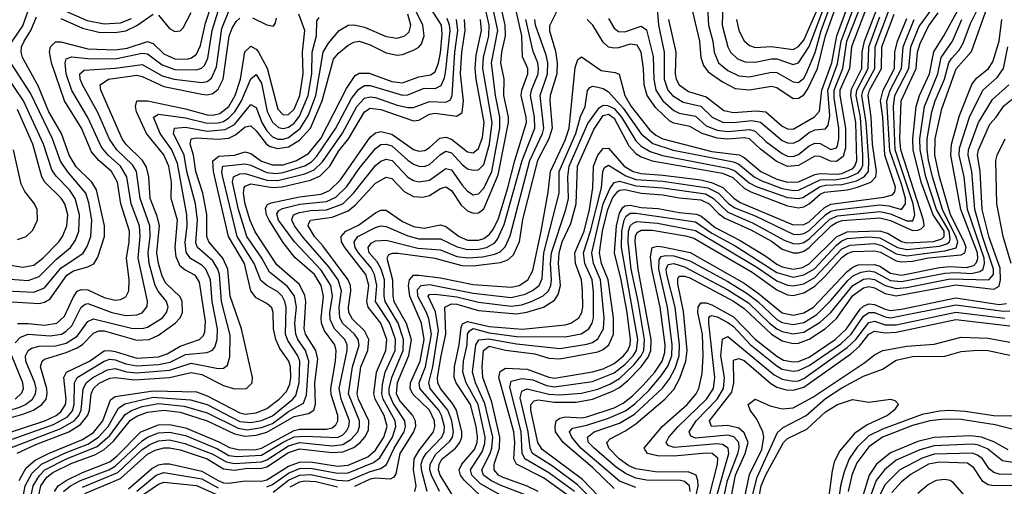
# Model space of a CAD drawing. Header units: inches. Extents: x 501365 to 657855, y 482276 to 547543.
# Tile 436 of 656: x 561558 to 565189, y 533709 to 535430. Entities that reach past the tile are written whole.
import ezdxf

# ---------------------------------------------------------------- set-up
doc = ezdxf.new("R2010")
doc.units = ezdxf.units.IN
doc.header["$MEASUREMENT"] = 0
doc.layers.add('A5563', color=7, linetype='Continuous')

msp = doc.modelspace()

# ---------------------------------------------------------------- linework, layer by layer
at = {"layer": 'A5563', "color": 5}
for points, elevation in [([(561548.9, 533831.1), (561617.1, 533862.9), (561738.8, 533910), (561783, 533937), (561809.3, 533970.7), (561815.7, 533990), (561822.2, 534050), (561829.8, 534070), (561851.2, 534088.8), (561890, 534107.1), (561910, 534110.5), (561981.9, 534101.9), (562110.3, 534109.7), (562190, 534128.8), (562230, 534121), (562310, 534080.5), (562350, 534067.7), (562394.8, 534070), (562415, 534090), (562416.1, 534110), (562376.3, 534290), (562334.7, 534410), (562325.5, 534510), (562306.7, 534550), (562255.6, 534610), (562247.8, 534630), (562248.3, 534711.7), (562233.2, 534790), (562208.2, 534870), (562199.4, 534930), (562186.9, 534970), (562189.9, 534990), (562210, 534994.3), (562290, 534989.1), (562330, 534992.9), (562354.6, 535005.5), (562390, 535035), (562410, 535038.3), (562430, 535020.2), (562468.7, 534970), (562482, 534962), (562510, 534954.5), (562550, 534961.3), (562590, 534985.3), (562630.4, 535030), (562674.2, 535130), (562715.9, 535284.1), (562733.5, 535306.5), (562770, 535335.3), (562790, 535347.2), (562810, 535350.1), (562850, 535337.1), (562910, 535307.7), (562950, 535299.2), (562970, 535301.8), (563010, 535317), (563030, 535328.7), (563039.5, 535340.5), (563050.2, 535370), (563044.5, 535410), (562947.3, 535610)], 3420), ([(564201.2, 535430), (564210.4, 535390), (564230, 535351.4), (564250, 535334), (564270, 535327.3), (564330, 535331), (564410, 535319.5), (564430, 535330.3), (564450, 535354), (564552.8, 535590)], 3280), ([(561650, 535495.5), (561807.2, 535427.2), (561870, 535414.6), (561930, 535418.1), (561970, 535433.5)], 3640), ([(561790, 533706), (561919.9, 533760.1), (562010, 533844.2), (562037.5, 533862.5), (562070, 533876.5), (562110, 533880), (562167.3, 533867.3), (562270, 533827.9), (562319, 533799), (562350, 533792.8), (562450, 533798.9), (562470, 533806.1), (562550, 533857.9), (562590, 533870.6), (562710, 533858.7), (562750, 533863.2), (562779.1, 533880.9), (562804.6, 533910), (562811.1, 533930), (562810.7, 533950), (562770.5, 534050), (562785, 534150), (562810, 534229.9), (562805.9, 534250), (562792.7, 534270), (562749.6, 534309.6), (562738.8, 534330), (562736.4, 534370), (562745.1, 534430), (562732, 534470), (562697.7, 534517.7), (562604.9, 534624.9), (562571.9, 534670), (562561.9, 534690), (562563.3, 534696.7), (562568.1, 534710), (562590, 534719.1), (562630, 534726.1), (562690, 534728), (562749.2, 534750.8), (562789.7, 534790), (562870, 534892.3), (562890, 534908.4), (562910, 534915.9), (562932.3, 534910), (562990, 534849.1), (563010, 534836.4), (563031.8, 534831.8), (563070, 534838.4), (563130, 534880.6), (563150, 534876.3), (563190, 534819.9), (563210, 534797), (563230, 534784.2), (563250, 534786.9), (563270, 534808.6), (563298.9, 534870), (563328.8, 535030), (563329.2, 535070), (563312.5, 535150), (563298.2, 535270), (563321.5, 535390), (563295.5, 535510)], 3240), ([(561798.2, 533681.8), (561930, 533737.9), (562030, 533827.6), (562058.3, 533841.7), (562089.6, 533850.4), (562110, 533851.2), (562150, 533843), (562250.1, 533810), (562310, 533773.7), (562350, 533767.8), (562390, 533774.3), (562450, 533775.3), (562470, 533781.2), (562550, 533832.9), (562590, 533847), (562710, 533833.7), (562750, 533835.5), (562790, 533852.5), (562814, 533870), (562831.4, 533890), (562844.1, 533915.9), (562846.3, 533950), (562807.3, 534030), (562802.7, 534050), (562816.7, 534150), (562842, 534210), (562845.1, 534250), (562830, 534282.8), (562785.6, 534325.6), (562772.4, 534350), (562770.9, 534370), (562779.8, 534430), (562777.6, 534450), (562769, 534470), (562675.8, 534595.8), (562645.4, 534630), (562622.5, 534670), (562623.6, 534676.4), (562630, 534690), (562710, 534701.1), (562770, 534724.8), (562794.8, 534745.2), (562870, 534826.7), (562910, 534848.8), (562930, 534844.6), (562976.3, 534796.3), (563010, 534777.9), (563044.4, 534775.6), (563070, 534781.5), (563110, 534807.3), (563130, 534813.4), (563150, 534800.3), (563185.6, 534745.6), (563210, 534724.7), (563230, 534716.6), (563250, 534717.2), (563270, 534732), (563322.3, 534857.7), (563360.8, 535050), (563360.6, 535070), (563343.8, 535150), (563344.2, 535210), (563332.2, 535270), (563335.6, 535310), (563349.7, 535370), (563348.4, 535410), (563326.7, 535510)], 3220), ([(563576.8, 533676.8), (563490, 533740), (563390.1, 533790.1), (563380.4, 533810), (563383.5, 533870), (563380.2, 533910), (563325.3, 534110), (563330, 534132.4), (563350, 534144.2), (563430, 534140.5), (563510, 534111), (563530, 534107.9), (563670, 534130.6), (563710, 534141.6), (563750, 534161.5), (563785.2, 534190), (563800.9, 534210), (563809.5, 534230), (563810.8, 534250), (563797.9, 534350), (563775.8, 534470), (563751.4, 534570), (563758.5, 534670), (563770, 534716.4), (563782.4, 534737.6), (563790, 534743.7), (563810, 534746.1), (563850, 534737.1), (563912.9, 534732.9), (563990, 534718.4), (564053, 534713), (564070, 534706.4), (564122.7, 534662.7), (564215.2, 534615.2), (564310, 534557.7), (564350, 534528.2), (564370, 534518.1), (564410, 534509.5), (564444.5, 534515.5), (564470, 534528.7), (564570, 534628.3), (564610, 534647.3), (564730, 534650.7), (564760.6, 534640.6), (564810, 534611.8), (564830, 534606.6), (564928.1, 534611.9), (564958.3, 534621.7), (564967.2, 534630), (564966.9, 534650), (564927.3, 534710), (564883, 534830), (564853.2, 534950), (564851.7, 534990), (564863.5, 535110), (564876.5, 535150), (564913.8, 535230), (564929.2, 535310.8), (564966.5, 535370), (565042, 535510)], 2880), ([(563692.1, 533672.1), (563633.7, 533733.7), (563484.9, 533844.9), (563468.4, 533870), (563443.2, 533990), (563443.2, 534010), (563455.6, 534024.4), (563470, 534027.3), (563530, 534019.6), (563610, 534018.6), (563670, 534029.9), (563742, 534058), (563770, 534073.5), (563801, 534099), (563850.2, 534149.8), (563875.3, 534184.7), (563885.9, 534210), (563886.4, 534250), (563839, 534510), (563827.3, 534610), (563828.9, 534631.1), (563835.5, 534644.5), (563850, 534653.9), (563890, 534653.9), (564012.9, 534632.9), (564043.7, 534623.7), (564259, 534499), (564350, 534433.4), (564390, 534414.5), (564410, 534412), (564450, 534421.8), (564490, 534447.1), (564530, 534484.5), (564590, 534552.6), (564610, 534567.9), (564630, 534574.8), (564710, 534577.8), (564732.1, 534572.1), (564790, 534540.5), (564810, 534536.1), (564850, 534539.2), (564910, 534552), (565030, 534563), (565043.4, 534570), (565047.9, 534590), (565041.3, 534610), (564990.4, 534710), (564949.8, 534850), (564933, 534930), (564933.9, 534990), (564959, 535101), (565011.9, 535248.1), (565067.7, 535312.3), (565137.6, 535510)], 2820), ([(564692.7, 535507.3), (564625, 535330), (564617.9, 535250), (564583.2, 535170), (564582.4, 535150), (564603.4, 535030), (564603.3, 534956.7), (564594.7, 534925.3), (564570, 534906.8), (564548, 534908), (564510, 534925.4), (564490, 534925.9), (564430, 534892.5), (564390, 534888.5), (564347.6, 534907.6), (564290, 534952), (564250, 534990.2), (564230, 534994.2), (564170, 534988.7), (564130, 534992.2), (564074.9, 535010), (564030, 535035.5), (563970, 535048.2), (563955.7, 535055.7), (563904.3, 535104.3), (563872.3, 535150), (563860.9, 535190), (563858.3, 535250), (563849.7, 535309.7), (563835.3, 535335.3), (563810, 535339.7), (563766.4, 535326.4), (563750, 535324.4), (563730, 535328.7), (563710, 535347), (563672.1, 535410), (563651.1, 535430)], 3120), ([(563730, 535434.4), (563750, 535398.8), (563766.7, 535386.7), (563790, 535385.1), (563850, 535406), (563870, 535392.6), (563894.3, 535294.3), (563897, 535210), (563904, 535170), (563930, 535130.1), (563970, 535094.5), (563990, 535085.3), (564050, 535074.3), (564090, 535038.7), (564130, 535022), (564170, 535017), (564250, 535025.2), (564270, 535019.1), (564310, 534980.8), (564370, 534935.6), (564390, 534926.7), (564410, 534925.7), (564430, 534932.5), (564470, 534964.4), (564490, 534974.1), (564510, 534972.8), (564550, 534950.4), (564570, 534956.6), (564574, 534966), (564579.3, 534990), (564579.5, 535030), (564561.6, 535141.6), (564561.2, 535170), (564593.5, 535250), (564609, 535351), (564671.3, 535510)], 3140), ([(564028.1, 535508.1), (564064.9, 535350), (564070.1, 535289.9), (564080.2, 535260.2), (564096.9, 535236.9), (564150, 535199.9), (564196.2, 535176.2), (564250, 535170.8), (564330, 535184.9), (564350, 535179.8), (564410, 535139.6), (564430, 535140.6), (564450, 535153), (564465.1, 535174.9), (564499.8, 535250), (564529.5, 535370), (564564.8, 535470)], 3220), ([(561436.3, 533963.7), (561558.9, 534001.1), (561579.7, 534010), (561606, 534030), (561616.8, 534050), (561618.5, 534070), (561614.4, 534090), (561581, 534170), (561580.1, 534190), (561589.9, 534210), (561602.2, 534217.8), (561630, 534225.3), (561690, 534226.6), (561730, 534237.3), (561770, 534263), (561810, 534316.9), (561830, 534327), (561970, 534291.5), (562009.5, 534290.5), (562030, 534295.6), (562084.3, 534330), (562099.6, 534350), (562105.2, 534370), (562099.4, 534390), (562068.6, 534428.6), (562057.6, 534450), (562036.2, 534530), (562031.5, 534570), (562038.8, 534630), (562038.2, 534670), (562002, 534770), (561988.6, 534870), (561974.2, 534894.2), (561916.7, 534950), (561888.8, 534988.8), (561846.9, 535086.9), (561789.4, 535190), (561781.6, 535210), (561780.3, 535230), (561796.2, 535243.8), (561910, 535251.2), (562010, 535264.2), (562083, 535223), (562128.4, 535210), (562230, 535198.2), (562250, 535201.8), (562265.8, 535214.2), (562283.7, 535256.3), (562303.4, 535396.6), (562330, 535461.6)], 3540), ([(561516.5, 535330), (561570, 535407), (561596.9, 535483.1)], 3640), ([(561541.9, 534238.1), (561560.7, 534259.3), (561590, 534269.8), (561670, 534263.2), (561712.1, 534270), (561730, 534280.6), (561750, 534300.9), (561784.5, 534370), (561799.2, 534380.8), (561810, 534383.5), (561897.5, 534350), (561950, 534339.2), (561990, 534341.7), (562010, 534349), (562028, 534372), (562029, 534391), (561994.9, 534550), (562003, 534630), (562000.4, 534670), (561969.8, 534750), (561953.4, 534850), (561929.4, 534889.4), (561884.8, 534930), (561859.8, 534959.8), (561810, 535069.5), (561750, 535169), (561729.9, 535230.1), (561725.9, 535270), (561730, 535284.9), (561750, 535292.8), (561810, 535286.4), (561910, 535285.3), (562010, 535306.1), (562030, 535303.7), (562083.4, 535263.4), (562130, 535245.5), (562210, 535244.3), (562229.1, 535250.9), (562239.1, 535260.9), (562252, 535288), (562268.3, 535390), (562290, 535461.6)], 3560), ([(561550.6, 534309.4), (561590, 534309.8), (561650, 534302.8), (561695.5, 534310), (561723.9, 534336.1), (561754.9, 534405.1), (561770, 534428.5), (561785.3, 534434.7), (561810, 534433), (561870, 534405.3), (561910, 534395.6), (561930, 534397.2), (561950, 534407.5), (561960.8, 534430), (561961.6, 534470), (561952, 534550), (561962, 534610), (561963.6, 534650), (561931.5, 534750), (561918.9, 534830), (561897, 534870), (561849.9, 534910), (561822.4, 534942.4), (561786.4, 535030), (561724, 535130), (561675.3, 535270), (561668.1, 535310), (561672.2, 535330), (561690, 535348.2), (561710, 535347.8), (561810, 535322.2), (561910, 535318.2), (561955, 535325), (562030, 535348.9), (562050, 535341.9), (562090, 535303.6), (562130, 535285), (562175.7, 535284.3), (562191.4, 535288.6), (562210, 535302.9), (562225.3, 535334.7), (562243.5, 535416.6), (562267.6, 535492.4)], 3580), ([(561555.8, 533730), (561582.6, 533777.4), (561615.2, 533804.8), (561664, 533830), (561790, 533881), (561830, 533907.7), (561864.7, 533950), (561892.7, 534027.3), (561910, 534040.5), (562050, 534060.7), (562210, 534057), (562250, 534042.4), (562370, 533979.7), (562390, 533974.7), (562430, 533980.4), (562470, 533995.7), (562515.6, 534030), (562541.5, 534058.5), (562554, 534086), (562558.3, 534110), (562557.2, 534150), (562551.2, 534170), (562517.6, 534217.6), (562502.4, 534250), (562494.6, 534290), (562493.1, 534350), (562487.5, 534367.5), (562470, 534383.1), (562430, 534404.1), (562410, 534429.3), (562387.8, 534530), (562327.6, 534630), (562272.5, 534870), (562271, 534909), (562293.1, 534926.9), (562350, 534930), (562390, 534942.5), (562410, 534936.5), (562450, 534907.5), (562490, 534894.2), (562530, 534894.8), (562578.9, 534910), (562623.6, 534936.4), (562668.6, 534991.4), (562763.6, 535176.4), (562795.9, 535224.1), (562810, 535232.8), (562847.1, 535232.9), (562930, 535201.4), (562970, 535196.7), (563030, 535218.6), (563073.1, 535226.9), (563090, 535237.6), (563102.6, 535270), (563110, 535307.2), (563116.4, 535376.4), (563113.6, 535410), (563062.3, 535490)], 3380), ([(561720, 533690), (561745.5, 533710), (561782.2, 533730), (561887.4, 533770), (561910, 533782.6), (562010, 533876.9), (562030, 533890.5), (562070, 533906.6), (562110, 533909), (562170, 533896.5), (562287.3, 533847.3), (562330, 533822.9), (562358.7, 533818.7), (562450, 533823.3), (562530, 533871.9), (562570, 533890.8), (562610, 533894.1), (562730, 533888.5), (562750, 533898.8), (562764.9, 533915.1), (562772.3, 533930), (562773.8, 533950), (562743.3, 534030), (562736.7, 534070), (562766, 534210), (562766.4, 534230), (562756.7, 534250), (562718.9, 534290), (562703.7, 534323.7), (562702.1, 534350), (562711.3, 534410), (562706.1, 534450), (562670, 534506.5), (562571.3, 534610), (562512.8, 534690), (562506.6, 534713.4), (562513.8, 534726.2), (562526.8, 534733.2), (562590.9, 534749.1), (562690, 534759.2), (562724.4, 534775.6), (562764.9, 534815.1), (562810, 534881.1), (562870, 534955.1), (562890, 534969.2), (562910, 534971), (562930, 534964), (562990, 534911.1), (563010, 534896.5), (563030, 534888.9), (563050, 534888.6), (563070, 534895.3), (563110, 534932.5), (563130, 534944.4), (563150, 534938.6), (563190, 534895.1), (563210, 534880.2), (563230, 534874.4), (563250, 534876.1), (563270, 534895.2), (563290.8, 534970), (563301.1, 535050), (563266.7, 535250), (563268.1, 535290), (563288.3, 535370), (563290, 535410), (563270.5, 535490)], 3260), ([(561959.9, 533700.1), (562045.2, 533774.8), (562070, 533787.7), (562090, 533792.1), (562110, 533791.6), (562230, 533764.8), (562290.4, 533730), (562310, 533721.7), (562330, 533719.9), (562390, 533728.9), (562450, 533728.1), (562470, 533732.5), (562550, 533782.9), (562590, 533798.3), (562630, 533799.4), (562730, 533783.7), (562770, 533786.5), (562841.9, 533818.1), (562870, 533842.4), (562900.5, 533890), (562912.9, 533930), (562902.5, 533970), (562868.7, 534030), (562863.8, 534050), (562873.9, 534130), (562908.5, 534210), (562912.4, 534250), (562890.3, 534310), (562842.7, 534370), (562838.3, 534390), (562845.6, 534450), (562834.1, 534490), (562756.9, 534590), (562745.1, 534610), (562743.6, 534630), (562760.9, 534650), (562807.9, 534672.1), (562870, 534717.6), (562890, 534727), (562910, 534726.6), (562970, 534685.9), (563010, 534667.3), (563050, 534660.8), (563110, 534673.2), (563130, 534666.5), (563178.4, 534630), (563210, 534616.4), (563250, 534616.1), (563270, 534622.9), (563290, 534637.2), (563304.1, 534655.9), (563323.3, 534696.7), (563358.8, 534810), (563383.6, 534910), (563427, 535050), (563426.2, 535070), (563407.4, 535150), (563410.3, 535170), (563432.1, 535230), (563431.7, 535250), (563412.1, 535292.1), (563410.3, 535370), (563390, 535457.4)], 3180), ([(563550, 535483.2), (563512.5, 535407.5), (563511.8, 535388.2), (563534, 535314), (563540.3, 535270), (563538.6, 535230), (563514.3, 535150), (563512.8, 535130), (563522.2, 535030), (563510, 534990), (563467.5, 534910), (563412.7, 534692.7), (563400.2, 534610), (563378.5, 534561.5), (563357.3, 534542.7), (563330, 534532.5), (563230, 534520.7), (563190, 534522.3), (563090, 534549.2), (562952.7, 534567.3), (562932, 534568), (562917.7, 534562.3), (562912.5, 534550), (562932.8, 534470), (562933.9, 534410), (562938.4, 534390), (562982.8, 534310), (563001.7, 534250), (562992.4, 534190), (562949.7, 534090), (562946.7, 534050), (562961, 534021), (563006.6, 533970), (563016.4, 533950), (563017.6, 533930), (563011, 533910), (562960.5, 533830), (562945.5, 533754.5), (562937.8, 533742.2), (562924.3, 533735.7), (562870, 533739), (562850, 533734.8), (562792.4, 533707.6)], 3120), ([(563015.2, 533690), (563020.1, 533710), (563010, 533770), (563012.9, 533810), (563030, 533839.9), (563084.5, 533910), (563089.6, 533930), (563087.9, 533950), (563069.3, 533989.3), (563008.5, 534048.5), (562998.5, 534070), (562999.8, 534090), (563034.6, 534170), (563050.1, 534250.1), (563039.9, 534310), (562996.8, 534410), (562991.7, 534448.3), (562995.1, 534470), (563010, 534487), (563030, 534487.9), (563110, 534477.8), (563230, 534453.3), (563370, 534443.3), (563400.2, 534450), (563431.5, 534470), (563450, 534504.3), (563480.8, 534650), (563506.5, 534793.5), (563515.2, 534870), (563570, 534985.9), (563583.9, 535030), (563606.7, 535253.3), (563616.7, 535283.3), (563630, 535292.4), (563701.9, 535241.9), (563754.6, 535234.6), (563768.3, 535228.3), (563789.2, 535150), (563813.6, 535110), (563882.5, 535022.5), (563904.2, 535004.2), (563930, 534990.6), (564110, 534943.4), (564211.5, 534931.5), (564230, 534921.2), (564290.7, 534870), (564350, 534841.4), (564390, 534829.9), (564430, 534831.7), (564490, 534858.5), (564510, 534862.9), (564570, 534859.4), (564590, 534862.6), (564630, 534881.3), (564638.3, 534890), (564645.6, 534910), (564641, 535050), (564622.7, 535150), (564626.1, 535173.9), (564663.5, 535250), (564664.4, 535310), (564674, 535350), (564728.2, 535490)], 3080), ([(563105.8, 533690), (563076.7, 533750), (563070.9, 533770), (563071.3, 533790), (563092.2, 533827.8), (563144.7, 533875.3), (563153.8, 533890), (563157.4, 533910), (563151.7, 533950), (563136.6, 533990), (563072.4, 534070), (563066.4, 534090), (563081.3, 534150), (563103.2, 534283.2), (563091.9, 534351.9), (563065.1, 534410), (563070, 534416.2), (563090, 534418), (563170, 534407.3), (563250, 534387.6), (563370, 534373.4), (563410, 534378.2), (563448.5, 534391.5), (563488.6, 534411.4), (563507.7, 534430), (563516.8, 534450), (563519.5, 534470), (563515.7, 534530), (563519.6, 534570), (563572.6, 534730), (563581.6, 534770), (563579.6, 534850), (563584.9, 534890), (563653.7, 535046.3), (563695.6, 535104.4), (563710, 535113.9), (563726.3, 535113.7), (563750, 535101.9), (563777.3, 535070), (563830, 534983), (563850, 534963.2), (563883.4, 534943.4), (563929, 534929), (564170, 534882.7), (564193.7, 534873.7), (564248.4, 534828.4), (564274.6, 534814.6), (564390, 534773.5), (564430, 534769.7), (564446.5, 534773.5), (564510, 534814.7), (564530, 534819.7), (564590, 534821.7), (564644.5, 534835.5), (564672.7, 534850), (564687.9, 534870), (564689.6, 534910), (564680, 535050), (564664, 535150), (564668.3, 535170), (564712.2, 535250), (564713.3, 535330), (564765.4, 535470)], 3040), ([(563442.2, 533670), (563330, 533712.6), (563295.2, 533730), (563269, 533750), (563262.5, 533770), (563293.3, 533830), (563299.6, 533850), (563302.5, 533890), (563274, 534014.1), (563239.2, 534090), (563227.8, 534130), (563240.6, 534230), (563251.6, 534248.4), (563287.2, 534252.8), (563390, 534234.2), (563550, 534217.6), (563650, 534233.1), (563670, 534239.4), (563690, 534253), (563710.8, 534289.2), (563713.8, 534330), (563700.6, 534470), (563674.6, 534530), (563668.3, 534570), (563710, 534750), (563734.3, 534805.7), (563751, 534829), (563770, 534834.1), (563830, 534816.9), (563930, 534809.9), (564086.9, 534786.9), (564116.9, 534770), (564170, 534720), (564260.7, 534680.7), (564376.8, 534616.8), (564410, 534604.7), (564430, 534603), (564450, 534608.4), (564470, 534621.5), (564546.1, 534693.9), (564573.6, 534706.4), (564730, 534721.9), (564770, 534713.9), (564830, 534688.2), (564851.6, 534688.4), (564859, 534710), (564853.2, 534750), (564786.2, 534950), (564780.7, 535110), (564785.9, 535150), (564836.9, 535250), (564844.1, 535330), (564875.7, 535404.3), (564926, 535474)], 2940), ([(563693.8, 533633.8), (563614.8, 533714.8), (563522.8, 533782.8), (563449.3, 533829.3), (563440.4, 533850), (563433.8, 533910), (563404.3, 534035.7), (563410, 534059.9), (563430, 534067.7), (563510, 534048.7), (563550, 534045.9), (563630, 534052.5), (563690, 534067.5), (563734.1, 534085.9), (563770, 534106.8), (563823.5, 534156.5), (563850.3, 534189.7), (563859.5, 534210), (563862.1, 534250), (563839.2, 534390), (563813.4, 534510), (563801.8, 534610), (563803.5, 534650), (563810, 534669), (563820.4, 534679.6), (563834.2, 534685.8), (563910, 534679.1), (564050, 534652.1), (564277, 534517), (564350, 534466.7), (564390, 534450.5), (564410, 534448.2), (564450, 534455.9), (564490, 534479.2), (564590, 534584.9), (564621.3, 534598.7), (564710, 534603.7), (564736.5, 534596.5), (564790, 534566), (564830, 534559.4), (564970, 534577.4), (565011.3, 534588.7), (565017.8, 534610), (565012.2, 534627.8), (564960.6, 534730), (564923.7, 534850), (564910, 534911.3), (564904.3, 534950), (564904.9, 534990), (564922, 535090), (564933.8, 535130), (564968.2, 535210), (564985, 535270), (564994, 535286), (565022.9, 535317.1), (565037.5, 535342.5), (565064.6, 535415.4), (565091.9, 535470)], 2840), ([(563908.8, 535470), (563913.5, 535410), (563934.5, 535310), (563935.3, 535210), (563948.8, 535170), (563966, 535150), (564005.2, 535125.2), (564070, 535111.1), (564112.3, 535070), (564150, 535052.3), (564190, 535049.9), (564257.6, 535057.6), (564290, 535052), (564370, 534984.1), (564390, 534975.2), (564410, 534974.3), (564430, 534982.9), (564470, 535013.7), (564490, 535022.9), (564530, 535027.1), (564539.4, 535040.6), (564545.3, 535074.7), (564538.9, 535170), (564573.7, 535266.3), (564587, 535350), (564631.2, 535468.8)], 3160), ([(563950.3, 535430), (563977.9, 535310), (563975, 535230), (563979.1, 535210), (563990, 535189.1), (564024.7, 535164.7), (564090, 535144.7), (564155.3, 535095.3), (564190, 535088), (564273.7, 535093.7), (564309.7, 535089.7), (564370, 535036.5), (564390, 535026.8), (564410, 535026.5), (564488.7, 535071.3), (564507.8, 535092.2), (564516.5, 535170), (564553, 535270), (564571.6, 535370), (564609, 535470)], 3180), ([(564094.4, 535474.4), (564098.4, 535410), (564114.4, 535350), (564118.7, 535310), (564135.4, 535270), (564170, 535242.2), (564210, 535223.1), (564250, 535219.2), (564330, 535235.7), (564350, 535234.6), (564410, 535200.2), (564430, 535197.5), (564450, 535214), (564458.5, 535230), (564491.1, 535308.9), (564514.1, 535390), (564543.7, 535470)], 3240), ([(564151.6, 535490), (564148.5, 535410), (564169.6, 535329.6), (564179.3, 535310), (564205.5, 535285.5), (564234, 535274), (564270, 535272.4), (564330, 535285.3), (564350, 535284.7), (564410, 535263.9), (564430, 535271.1), (564470, 535330.4), (564521.9, 535470)], 3260), ([(561457.2, 533942.8), (561570, 533974.6), (561609.6, 533990), (561640.1, 534010), (561655.3, 534030), (561660, 534050), (561658.8, 534070), (561634.6, 534150), (561640.8, 534170), (561650, 534177.3), (561730, 534201.8), (561770, 534219.3), (561790, 534231.4), (561830, 534273.3), (561850, 534282.5), (561870, 534281.7), (561990, 534248.2), (562035.2, 534250), (562070, 534266.4), (562131, 534310), (562149.6, 534330), (562158.2, 534350), (562157.5, 534390), (562150, 534408.2), (562097.4, 534457.4), (562083.8, 534483.8), (562069.8, 534530), (562064.5, 534570), (562073.4, 534670), (562064.9, 534704.9), (562038.9, 534770), (562034.8, 534850), (562025.6, 534885.6), (562010.6, 534910.6), (561949.9, 534970), (561935.9, 534990), (561857.2, 535170), (561854.6, 535190), (561885.3, 535210), (561990, 535224.9), (562010, 535220.5), (562090, 535183.1), (562230, 535154.9), (562250, 535152.7), (562270, 535157.5), (562290, 535173.8), (562309.1, 535210.9), (562331.2, 535368.8), (562341.6, 535398.4), (562357, 535423), (562370, 535435.5)], 3520), ([(561490, 533897.3), (561650.3, 533950), (561692.5, 533970), (561710, 533983.2), (561727, 534010), (561730, 534029.1), (561721, 534110), (561730.8, 534129.2), (561815.1, 534170), (561870, 534208.3), (561890, 534210.2), (561910, 534205.9), (561990, 534181.1), (562070, 534186.4), (562102.3, 534197.7), (562150, 534225.4), (562221, 534250), (562235.5, 534264.5), (562241.2, 534278.8), (562243.5, 534316.5), (562221.8, 534461.8), (562205.9, 534485.9), (562166.7, 534506.7), (562150, 534520.6), (562135.3, 534555.3), (562131.9, 534590), (562139.8, 534690), (562116.9, 534770), (562118.5, 534830), (562108.4, 534890), (562090, 534930.9), (562026.4, 535010), (561988.7, 535090), (561985, 535110), (561989.9, 535130), (562030, 535130.6), (562170, 535101.3), (562250, 535079), (562270, 535077.5), (562296, 535084), (562328.9, 535110), (562353.1, 535150), (562372.7, 535210), (562388.9, 535311.1), (562410, 535332), (562430, 535320.6), (562438.5, 535310), (562470.5, 535250.5), (562510, 535099.3), (562530, 535078.2), (562550, 535079.5), (562570, 535099.2), (562591.7, 535150), (562603.5, 535230), (562601.1, 535310), (562609.4, 535389.4), (562587.3, 535450)], 3480), ([(561510, 533874.8), (561683.1, 533936.9), (561735, 533965), (561752.5, 533987.5), (561759.2, 534010), (561760.2, 534090), (561770.3, 534109.7), (561870, 534170.2), (561890, 534177.1), (561910, 534175.3), (561950, 534160.6), (561990, 534152.8), (562070, 534158.2), (562112.9, 534167.1), (562170, 534194.6), (562250, 534201.9), (562269.2, 534210.8), (562277.8, 534222.2), (562286.9, 534250), (562287.4, 534290), (562267.9, 534390), (562261.6, 534470), (562244.2, 534510), (562230, 534524), (562188.5, 534548.5), (562172.5, 534572.5), (562168.2, 534608.2), (562175.4, 534670), (562174.6, 534710), (562139.5, 534899.5), (562118.8, 534950), (562076.1, 535010), (562051.1, 535070), (562070, 535081.7), (562170, 535068.2), (562250, 535047.8), (562290, 535048.9), (562310, 535054.7), (562330, 535067.3), (562351, 535090), (562375.9, 535130), (562410, 535211.8), (562430, 535227.6), (562450, 535195.9), (562470.9, 535090.9), (562490, 535051.9), (562512.1, 535032.1), (562530, 535027.8), (562550, 535033.3), (562570, 535047.5), (562590, 535073.6), (562621.9, 535150), (562635.1, 535230), (562636.6, 535310), (562652.7, 535370), (562654.5, 535425.5), (562662.3, 535437.7)], 3460), ([(561527.9, 533852.1), (561710, 533922.4), (561758.7, 533950), (561775.9, 533970), (561784.8, 533990), (561792.8, 534067.2), (561802.8, 534090), (561827.6, 534110), (561881.5, 534138.5), (561910, 534143.6), (561951.5, 534131.5), (561990, 534126.9), (562110, 534136.8), (562190, 534163.2), (562290, 534142.9), (562310, 534144.7), (562324.7, 534155.3), (562333.7, 534186.3), (562334, 534266), (562302.9, 534390), (562295.2, 534490), (562289.1, 534510), (562270, 534540.7), (562214.4, 534590), (562207.3, 534607.3), (562213.5, 534690), (562207.1, 534750), (562174.5, 534870), (562165.2, 534930), (562125.6, 535010), (562128.8, 535030), (562170, 535033.9), (562250, 535018.8), (562315.9, 535024.1), (562350, 535043.4), (562410, 535116.3), (562430, 535105.6), (562451, 535050), (562470, 535019.4), (562490, 534997.9), (562510, 534988.8), (562530, 534988.8), (562550, 534995.5), (562592.2, 535027.8), (562622.8, 535077.2), (562650.6, 535150), (562677.7, 535310), (562696.8, 535343.2), (562736.6, 535390), (562770, 535409.4), (562790, 535411), (562830, 535401.8), (562910, 535367.5), (562950, 535361.9), (562978, 535370), (562994.9, 535385.1), (563000.2, 535410), (562990, 535450)], 3440), ([(561530, 534389.1), (561630, 534383.2), (561650, 534388.1), (561670, 534400.8), (561732, 534488), (561756.6, 534503.4), (561810, 534517.9), (561831.1, 534528.9), (561845.8, 534554.2), (561871.5, 534630), (561870.9, 534670), (561842, 534802), (561824.5, 534830), (561766.8, 534886.8), (561740.3, 534930), (561712.4, 535010), (561665.5, 535090), (561626.1, 535186.1), (561568.6, 535290), (561563.7, 535310), (561565.3, 535330), (561574.3, 535350), (561598.7, 535390), (561620.2, 535439.8)], 3620), ([(561570.4, 533670), (561577.8, 533710), (561603.4, 533756.6), (561638.8, 533790), (561730, 533833.9), (561810, 533863.9), (561849, 533890), (561884.4, 533930), (561922.4, 533997.6), (561946.5, 534013.5), (562050, 534037), (562187.5, 534027.5), (562250, 534010.8), (562370, 533948.3), (562410, 533943.9), (562450, 533952), (562490, 533968.7), (562565.1, 534030), (562576.1, 534043.9), (562588.2, 534090), (562590.8, 534170), (562583.8, 534190), (562546.4, 534246.4), (562538.8, 534270), (562540.3, 534370), (562535.9, 534390), (562525.7, 534410), (562510, 534426.4), (562469.8, 534449.8), (562448, 534468), (562423.4, 534530), (562360, 534630), (562306.1, 534853.9), (562303.1, 534870), (562307.1, 534890), (562390, 534897.8), (562410, 534893.2), (562470, 534866.4), (562502.9, 534862.9), (562530, 534866.1), (562609.4, 534890.6), (562634.8, 534905.2), (562654.1, 534925.9), (562723.8, 535030), (562781.3, 535138.7), (562807.7, 535172.3), (562819.3, 535180.7), (562830, 535186.5), (562850, 535187.4), (562970, 535150.9), (562990, 535152.7), (563050, 535177.3), (563090, 535176.2), (563112.5, 535187.5), (563124.7, 535215.3), (563130, 535243.6), (563145.7, 535390), (563143.6, 535410), (563134.3, 535434.3)], 3360), ([(561599, 533670), (561607.9, 533710), (561630.8, 533749.2), (561651, 533769), (561731.1, 533810), (561844.1, 533855.9), (561890, 533895.8), (561946.8, 533973.2), (561971, 533989), (562010, 534003.5), (562070, 534014.2), (562164.2, 534004.2), (562250, 533980.3), (562363.6, 533923.6), (562397.6, 533917.6), (562450, 533925.5), (562490, 533940.5), (562550, 533984.9), (562604.4, 534015.6), (562615.5, 534044.5), (562624.8, 534170), (562611.9, 534210), (562584.1, 534250), (562575.9, 534270), (562573.1, 534310), (562579.3, 534370), (562572, 534410), (562546, 534446), (562478.9, 534498.9), (562450.9, 534550), (562396, 534630), (562364.6, 534730), (562343.5, 534830), (562346.3, 534850), (562370, 534861.8), (562390, 534862.3), (562470, 534837.5), (562510, 534836.4), (562610, 534861.6), (562644.4, 534875.6), (562675.1, 534904.9), (562748.4, 535011.6), (562801.3, 535110), (562830, 535140.4), (562850, 535145.4), (562870, 535142.5), (562950, 535114.1), (562990, 535105.5), (563010, 535106.4), (563070, 535128), (563130, 535126.1), (563146.4, 535133.6), (563153.6, 535150), (563162.4, 535310), (563173.3, 535390), (563168.5, 535430)], 3340), ([(561627.7, 533670), (561636.7, 533710), (561658, 533742), (561680.6, 533759.4), (561750, 533793.6), (561835.3, 533824.7), (561870, 533844.7), (561904.3, 533875.7), (561967.2, 533952.8), (561990, 533967.4), (562030, 533981.7), (562090, 533990), (562150, 533982.8), (562250, 533950.5), (562350, 533902.2), (562390, 533893.4), (562430, 533897.1), (562470, 533908.6), (562570, 533966.7), (562622.9, 533977.1), (562642.5, 533990), (562648.6, 534011.4), (562647.1, 534090), (562657.1, 534177.1), (562650, 534210), (562612.4, 534270), (562606.9, 534290), (562612.9, 534390), (562610, 534412.3), (562590, 534452.5), (562506, 534526), (562427.1, 534647.1), (562408.5, 534688.5), (562389.7, 534749.7), (562383.6, 534790), (562386, 534810), (562390, 534816.3), (562410, 534824), (562490, 534810.6), (562526.2, 534813.8), (562630, 534838.3), (562666.4, 534853.6), (562701.9, 534890), (562734.5, 534945.5), (562770.1, 534990), (562830, 535090), (562850, 535102.8), (562890, 535098), (563010, 535056.3), (563030, 535059.5), (563070, 535081.4), (563090, 535085.5), (563170, 535073.9), (563190, 535087.5), (563194.5, 535130), (563184, 535230), (563188.2, 535310), (563201.2, 535390), (563198.9, 535430)], 3320), ([(561686.6, 533690), (561700.6, 533710), (561729.7, 533730), (561790, 533759.9), (561890, 533799.4), (561918.2, 533821.8), (562005.4, 533910), (562070, 533935.1), (562110, 533937.2), (562170, 533924.6), (562292.8, 533872.8), (562331.9, 533851.9), (562370, 533843.7), (562430, 533845.1), (562450, 533850), (562570, 533915.1), (562590, 533919), (562690, 533919.2), (562710, 533924.4), (562724.4, 533935.6), (562731.6, 533950), (562731.3, 533970), (562707.2, 534047.2), (562705, 534070), (562723.1, 534170), (562725.3, 534210), (562719.7, 534230), (562682.3, 534282.3), (562671, 534310), (562669.3, 534330), (562678.5, 534410), (562670.3, 534450), (562644.8, 534490), (562573.2, 534553.2), (562530, 534607.7), (562478.2, 534690), (562468.8, 534710), (562465.1, 534734.9), (562471.4, 534748.6), (562485.9, 534754.1), (562590, 534775.9), (562670, 534786.2), (562700.6, 534799.4), (562741.3, 534838.7), (562850, 534996), (562870, 535012.5), (562890, 535017.1), (562930, 535007.9), (563010, 534951.4), (563030, 534944.6), (563052.4, 534947.6), (563070, 534957.8), (563107, 534993), (563130, 534996.8), (563150, 534989.6), (563210, 534941.9), (563230, 534938.7), (563250, 534954.6), (563264.7, 534995.3), (563270.7, 535050), (563240.9, 535210), (563237.3, 535250), (563241.1, 535298.9), (563260.7, 535390), (563257, 535430)], 3280), ([(561710, 535434), (561790, 535398), (561850, 535383.1), (561910, 535381.9), (561950, 535389), (561990, 535407.8), (562050, 535450.4)], 3620), ([(562070, 535446.3), (562110, 535397.6), (562130, 535385.7), (562150, 535388), (562160.9, 535399.1), (562190, 535455.7)], 3620), ([(562416.4, 535436.4), (562470, 535410.1), (562494.2, 535405.8), (562501.9, 535418.1), (562504.7, 535435.3)], 3520), ([(562470, 533706.5), (562490, 533715.6), (562550, 533757.9), (562590, 533774.1), (562630, 533776.1), (562730, 533757.9), (562770, 533758.3), (562862.9, 533797.1), (562886.1, 533813.9), (562932.5, 533890), (562945.8, 533930), (562943.3, 533950), (562898.6, 534030), (562893.3, 534050), (562895.7, 534084.3), (562906.5, 534130), (562942.3, 534210), (562944.1, 534250), (562922.8, 534310), (562870.7, 534390), (562875.4, 534450), (562867.2, 534490), (562854.7, 534514.7), (562807.7, 534570), (562795.5, 534590), (562791.1, 534610), (562804.7, 534630), (562870, 534663.5), (562890, 534669.2), (562910, 534667.2), (562990, 534632), (563030, 534620.9), (563110, 534621.3), (563171.4, 534591.4), (563210, 534582.1), (563250, 534583), (563279.4, 534590), (563310, 534607.2), (563320.3, 534619.7), (563345.3, 534674.7), (563411, 534910), (563457.7, 535030), (563456.8, 535070), (563441.4, 535150), (563445.2, 535170), (563470.1, 535230), (563471.9, 535250), (563469.1, 535270), (563451.8, 535311.8), (563424.7, 535430)], 3160), ([(562492.8, 533687.2), (562550, 533732), (562590, 533749.8), (562630, 533752.1), (562730, 533731.4), (562770, 533729.6), (562850, 533764), (562890, 533773.9), (562911.2, 533788.8), (562939.4, 533850), (562975.8, 533910), (562981, 533930), (562978.6, 533950), (562935, 534015), (562920.6, 534050), (562920.4, 534070), (562930.3, 534109.7), (562972, 534210), (562974.1, 534250), (562954, 534310), (562905.4, 534390), (562901.7, 534410), (562903.1, 534470), (562891.6, 534510), (562876.3, 534536.3), (562847.3, 534570), (562843.4, 534590), (562854.6, 534605.4), (562870, 534613.8), (562910, 534616.6), (563026.8, 534586.8), (563110, 534581.4), (563170, 534556.9), (563211.2, 534551.3), (563265.2, 534554.8), (563310, 534564.4), (563330, 534573.8), (563348.3, 534591.7), (563367, 534633), (563439.1, 534910), (563485.6, 535010), (563490.9, 535030), (563476.9, 535150), (563504.7, 535230), (563505.5, 535270), (563499.4, 535299.4), (563460.5, 535410), (563457.8, 535430)], 3140), ([(563061.2, 533690), (563039.7, 533770), (563038.9, 533790), (563044.6, 533810), (563057, 533830), (563114.7, 533890), (563123.7, 533910), (563124.5, 533930), (563113.8, 533970), (563103.3, 533990), (563033.6, 534070), (563031, 534090), (563055, 534150), (563076.4, 534270), (563066.6, 534326.6), (563058.8, 534350), (563026.5, 534410), (563025.5, 534434.5), (563038.3, 534450), (563070, 534453.1), (563230, 534421), (563370, 534405), (563422.4, 534417.6), (563449.2, 534430.8), (563473.4, 534450), (563484.7, 534475.3), (563491.4, 534570), (563547.7, 534790), (563547.8, 534870), (563608.6, 535010), (563626.8, 535073.2), (563643.2, 535110), (563651.6, 535168.4), (563660.5, 535179.5), (563670, 535184.5), (563690, 535180.5), (563710, 535175.4), (563730, 535163.7), (563783.5, 535103.5), (563850, 535008.8), (563893.3, 534973.3), (563968, 534948), (564190, 534905.6), (564210, 534897.3), (564266.6, 534850), (564295.1, 534835.1), (564370, 534806.8), (564410, 534799.8), (564430, 534801.2), (564510, 534839.6), (564570, 534840.2), (564612.6, 534847.4), (564650, 534865.5), (564661.1, 534878.9), (564666.8, 534893.2), (564668, 534930), (564658.2, 535070), (564642.7, 535150), (564645.8, 535170), (564687, 535250), (564690.1, 535330), (564730, 535440.7)], 3060), ([(563157.4, 533670), (563109.1, 533750), (563103.2, 533770), (563104.8, 533790), (563116.4, 533810), (563164.8, 533850), (563181.6, 533870), (563188.5, 533890), (563188.6, 533910), (563169.2, 533990), (563154.7, 534014.7), (563109.4, 534070), (563100.4, 534090), (563099.3, 534110), (563112.2, 534190), (563130, 534270), (563125.4, 534370), (563150, 534381.8), (563170, 534380.7), (563250, 534357.8), (563390, 534344.3), (563428.9, 534351.1), (563489.4, 534370), (563530, 534394.7), (563544.1, 534415.9), (563552.5, 534450), (563544.6, 534530), (563547.2, 534570), (563559.2, 534610), (563590, 534677.7), (563610.1, 534750), (563615.1, 534890), (563675.9, 535024.1), (563710, 535076.6), (563730, 535080.8), (563750, 535066.7), (563804.2, 534964.2), (563830, 534936.6), (563850, 534923.7), (563890, 534909.3), (564150, 534863.7), (564187.5, 534847.5), (564230, 534808.6), (564254.6, 534794.6), (564390, 534743.6), (564430, 534736), (564450, 534739.3), (564470, 534750.6), (564510, 534786.1), (564526.1, 534793.9), (564610, 534802.4), (564648, 534812), (564697.3, 534830), (564715.7, 534850), (564717.2, 534870), (564703.5, 534970), (564698.5, 535070), (564686.6, 535150), (564692.2, 535170), (564736.8, 535250), (564737.5, 535330), (564783, 535450)], 3020), ([(563261.2, 533670), (563198.2, 533730), (563183.5, 533750), (563179, 533770), (563188.1, 533790), (563235.9, 533844.1), (563245.3, 533870), (563246.8, 533890), (563241.9, 533930), (563221, 534010), (563167.6, 534090), (563160.9, 534110), (563161.3, 534150), (563178.7, 534230), (563186, 534294), (563191.6, 534308.4), (563210, 534317), (563290, 534298.5), (563411.8, 534288.2), (563570, 534304.4), (563591.2, 534310), (563619.7, 534330), (563630.7, 534349.3), (563634.6, 534370), (563634.1, 534430), (563629.7, 534470), (563607.6, 534530), (563605.6, 534570), (563640.2, 534650), (563658.9, 534730), (563672.1, 534810), (563674, 534890), (563690, 534930.6), (563710, 534955.2), (563730, 534956.1), (563787.7, 534890), (563820.4, 534870), (563850, 534861.9), (563930, 534856.5), (564070, 534838.8), (564109.6, 534829.6), (564151.4, 534811.4), (564191.7, 534771.7), (564215.3, 534755.3), (564410, 534673.1), (564450, 534674.5), (564470, 534683.9), (564524.6, 534735.4), (564550, 534748.8), (564744.6, 534775.4), (564776.2, 534783.8), (564785.6, 534794.4), (564788, 534812), (564748.5, 534930), (564740.6, 535070), (564732.7, 535130), (564742.2, 535170), (564784.2, 535250), (564784.9, 535310), (564795.8, 535350), (564830, 535434.5)], 2980), ([(563342.5, 533670), (563257.8, 533717.8), (563225, 533750), (563221.2, 533770), (563264.2, 533835.8), (563273.5, 533866.5), (563274.8, 533890), (563249, 534010), (563204.5, 534090), (563192.4, 534130), (563195.4, 534170), (563208.8, 534230), (563209.9, 534270.1), (563217.4, 534282.6), (563230, 534290.4), (563290, 534274.4), (563390, 534261.9), (563570, 534259.9), (563629, 534271), (563657.5, 534290), (563669.7, 534310), (563673.7, 534330), (563674.5, 534425.5), (563669.2, 534470), (563642.1, 534530), (563637.7, 534570), (563663.3, 534650), (563703.8, 534810), (563708.9, 534870), (563714.9, 534885.1), (563730, 534892.9), (563793.9, 534853.9), (563830, 534840.7), (563930, 534833.9), (564095.5, 534810), (564135.2, 534790), (564172.3, 534752.3), (564195.8, 534735.8), (564270, 534705.9), (564410, 534638.6), (564430, 534637), (564450, 534641.6), (564470, 534652.8), (564530, 534710), (564550, 534723.2), (564570, 534728.2), (564730, 534746.3), (564763.7, 534743.7), (564810, 534730.1), (564825.3, 534750), (564824.3, 534770), (564810, 534823.4), (564766.6, 534946.6), (564756.1, 535130), (564768, 535170), (564810, 535250), (564815.6, 535330), (564857.3, 535430)], 2960), ([(563470, 533689.8), (563430, 533709.3), (563340.9, 533740.9), (563323.8, 533750), (563307.4, 533770), (563308.4, 533790), (563327.9, 533850), (563329.2, 533890), (563299.1, 534019.1), (563266.4, 534110), (563263.8, 534150), (563269, 534210), (563290, 534226.2), (563350, 534211.4), (563457.4, 534197.4), (563510, 534181.7), (563550, 534179), (563690, 534204.3), (563710, 534213.2), (563730.7, 534230), (563747.9, 534270), (563748, 534330), (563728.6, 534470), (563703.5, 534530), (563696.7, 534570), (563707.6, 534650), (563726.6, 534730), (563745.6, 534774.4), (563763.4, 534796.6), (563770, 534801.3), (563790, 534802.9), (563850, 534789.9), (563930, 534784.1), (563990, 534772.7), (564070, 534765.3), (564100.5, 534750), (564134.8, 534714.8), (564158, 534698), (564254.3, 534654.3), (564330, 534612.4), (564370, 534583.2), (564410, 534570.2), (564430, 534569.9), (564450, 534576.4), (564470, 534589.9), (564550.7, 534669.3), (564570, 534681.8), (564591.4, 534688.6), (564730, 534698.4), (564770, 534688.6), (564850, 534652.8), (564870, 534652.9), (564882, 534658), (564893.6, 534670), (564891.4, 534690), (564807.2, 534950), (564803.8, 534990), (564809, 535131), (564863.9, 535250), (564868.5, 535310), (564878.6, 535341.4), (564910, 535405.4), (564945.4, 535454.6)], 2920), ([(563603.7, 533690), (563510, 533758.3), (563421.5, 533810), (563411.3, 533831.3), (563406.9, 533910), (563365.2, 534074.8), (563370, 534096), (563410, 534106.9), (563450, 534101), (563501.2, 534081.2), (563530, 534075.7), (563670, 534094.9), (563750, 534126.8), (563790, 534158.1), (563820.4, 534190), (563832.6, 534210), (563837.3, 534250), (563777.6, 534590), (563779.2, 534650), (563787.6, 534690), (563795.2, 534704.8), (563810, 534715.9), (563830, 534716), (564050, 534683.7), (564110, 534642), (564196.2, 534596.2), (564350, 534497.9), (564410, 534480.5), (564450, 534488.2), (564489, 534511), (564570, 534598.3), (564590, 534613.9), (564610, 534622.3), (564690, 534628.7), (564730, 534625.5), (564795.6, 534590), (564830, 534582.6), (564950, 534594.2), (564977.3, 534602.7), (564987.1, 534610), (564990, 534621.7), (564985.4, 534650), (564939.6, 534730), (564899.9, 534850), (564878.3, 534950), (564877.8, 534990), (564894.3, 535110), (564943.9, 535230), (564956.1, 535290), (564997.6, 535350), (565033, 535430)], 2860), ([(563750, 533700.8), (563670, 533777.7), (563562.7, 533870), (563534.3, 533910), (563533, 533930), (563536.6, 533950), (563550, 533960.3), (563570, 533964.6), (563630, 533961.5), (563650, 533965.5), (563750, 533998.5), (563784.2, 534015.8), (563817.8, 534042.2), (563857.6, 534082.4), (563899.9, 534130), (563927, 534170), (563937.8, 534202.2), (563938.6, 534230), (563919.9, 534370), (563889.7, 534510), (563884.4, 534555.6), (563891, 534589), (563910, 534594), (563930, 534592), (564030.9, 534570.9), (564230, 534457.8), (564281.7, 534421.7), (564370, 534348.4), (564410, 534339.7), (564450, 534348.5), (564485.1, 534370), (564610, 534501.6), (564630, 534517.6), (564650, 534525.2), (564710, 534527.2), (564730, 534520.3), (564770, 534494.3), (564810, 534488.1), (564950, 534515.6), (564990, 534519.2), (565050, 534515.8), (565076.4, 534523.6), (565086.2, 534533.8), (565091.6, 534548.4), (565090.6, 534570), (565029, 534730), (564992.1, 534930), (564994, 534970), (565023.9, 535076.1), (565069.4, 535190.6), (565086.3, 535213.7), (565130.3, 535249.7), (565146.2, 535273.8), (565170.5, 535350), (565179.5, 535430)], 2780), ([(563830, 533704.5), (563770, 533728), (563627.5, 533850), (563593.7, 533890), (563585.8, 533910), (563596.2, 533923.8), (563650, 533934.3), (563730, 533960.1), (563792.4, 533987.6), (563826.6, 534013.4), (563877.7, 534062.3), (563924.2, 534115.8), (563948.2, 534151.8), (563963.1, 534190), (563964.3, 534230), (563946.9, 534370), (563914.9, 534510), (563916, 534544), (563923.8, 534556.2), (563939.8, 534560.2), (563970, 534558.9), (564030, 534540.3), (564170, 534464.1), (564240.3, 534420.3), (564280.2, 534390), (564350, 534323.8), (564370, 534312.8), (564410, 534305.1), (564450, 534312.9), (564497.8, 534342.2), (564550, 534394.4), (564612.1, 534467.9), (564633.6, 534486.4), (564660.9, 534499.1), (564690, 534503.3), (564710, 534500.4), (564770, 534467.8), (564810, 534463.8), (564970, 534494.5), (565010, 534497.2), (565066.3, 534493.7), (565098.9, 534501.1), (565111.1, 534510), (565116.1, 534530), (565114.5, 534550), (565053.8, 534730), (565040.6, 534850), (565022.8, 534930), (565024.3, 534955.7), (565061.1, 535070), (565109.7, 535170), (565163, 535217), (565186.1, 535250), (565202.7, 535330)], 2760), ([(561490, 534475.1), (561590, 534467.9), (561630, 534482.1), (561693.9, 534546.1), (561746.1, 534590), (561763.7, 534616.3), (561775.7, 534650), (561779.1, 534710), (561762.6, 534770), (561741.7, 534801.7), (561692.8, 534852.8), (561676.3, 534876.3), (561646.3, 534970), (561572.3, 535130), (561476.6, 535270)], 3660), ([(561510, 534430.3), (561610, 534424.3), (561650, 534440.8), (561710, 534513.5), (561791.7, 534568.3), (561806.6, 534593.4), (561820, 534630), (561824, 534690), (561813.7, 534753.7), (561802.5, 534790), (561734.9, 534870), (561708.4, 534908.4), (561679.1, 534990), (561598.1, 535158.1), (561525.5, 535270)], 3640), ([(564030.8, 533690), (564027.8, 533710), (564010, 533726.7), (563995.3, 533730), (563870, 533731.1), (563830, 533739.3), (563794.5, 533754.5), (563758.8, 533778.8), (563676.6, 533850), (563655.8, 533870), (563651.6, 533890), (563676.4, 533910), (563770, 533941.4), (563825.1, 533974.9), (563928.7, 534071.3), (563954.7, 534105.3), (563975.9, 534144.1), (563990.3, 534190), (563990.9, 534230), (563975, 534370), (563944.2, 534490), (563942.7, 534510), (563950, 534526.7), (563970, 534531), (564010, 534517.8), (564170, 534433.4), (564245.5, 534385.5), (564322.7, 534310), (564350, 534289.4), (564370, 534279.5), (564410, 534270.6), (564450, 534277), (564510, 534313.7), (564549.9, 534350.1), (564630, 534448.8), (564670, 534472.8), (564690, 534475.8), (564710, 534471.8), (564750, 534449.3), (564790, 534438.2), (564830, 534441.6), (564990, 534473.4), (565131.9, 534470), (565148.8, 534490), (565149.8, 534510), (565108.2, 534630), (565080, 534730), (565069.4, 534869.4), (565055.8, 534930), (565057.6, 534950), (565094.2, 535050), (565145.2, 535134.8), (565205.6, 535190)], 2740), ([(564031.1, 533570), (564059.7, 533710), (564059.4, 533730), (564052.4, 533750), (564022.8, 533762.8), (563910, 533760.9), (563830, 533773.3), (563804.6, 533784.6), (563769.3, 533810), (563730.5, 533850), (563723.3, 533870), (563735.7, 533884.3), (563790, 533912.3), (563830, 533939.2), (563937.4, 534030), (563970, 534066.3), (563992, 534108), (564014.5, 534170), (564019.7, 534210), (564005.9, 534354.1), (563984.9, 534455.1), (563985, 534475), (563990, 534483.6), (564010, 534484.2), (564030, 534477.7), (564190, 534392.1), (564230, 534365), (564330, 534270), (564370, 534245.6), (564410, 534234.9), (564430, 534236.2), (564470, 534251.1), (564530, 534291), (564570, 534328.1), (564630, 534412.1), (564670, 534441.3), (564690, 534445.4), (564710, 534441.3), (564750, 534420.3), (564790, 534411.1), (565010, 534452), (565150, 534435.9), (565170, 534446.6), (565175.6, 534470), (565173.5, 534513.5), (565133.7, 534626.3), (565107.2, 534730), (565099.8, 534870), (565089.8, 534930), (565093.8, 534950), (565136, 535044), (565159.6, 535070), (565187.6, 535112.4), (565230, 535146.4)], 2720), ([(561510, 534526.5), (561570, 534516.8), (561610, 534524.5), (561643.5, 534550), (561702.1, 534610), (561716.6, 534630), (561732.4, 534670), (561735.6, 534710), (561724.4, 534750), (561711.3, 534771.3), (561651.4, 534830), (561639.4, 534850), (561606.2, 534970), (561550, 535098.2)], 3680), ([(565214.1, 534530), (565184.9, 534630), (565161.9, 534750), (565157.7, 534910), (565162.6, 534930), (565192.2, 534990)], 2680), ([(561550, 534618.9), (561581.6, 534630), (561606.5, 534653.5), (561624, 534690), (561622.9, 534730), (561613.1, 534750), (561576.6, 534796.6), (561563.2, 534823.2), (561535.3, 534950)], 3720), ([(564101.1, 533670), (564132, 533790), (564132.4, 533812.4), (564111.7, 533830), (564091.4, 533831.4), (563970, 533819.5), (563910, 533821.2), (563873.1, 533830), (563860.5, 533850), (563926.8, 533930), (564019, 534010), (564052.3, 534050), (564063.2, 534070), (564075.4, 534124.5), (564079, 534190), (564076.2, 534270), (564058.9, 534350), (564060.2, 534370), (564070, 534385.6), (564090, 534385.3), (564110, 534378), (564190, 534333.4), (564270, 534251.3), (564350, 534188.6), (564374.6, 534174.6), (564410, 534167.5), (564430, 534169.7), (564470, 534184.9), (564564.9, 534250), (564607.6, 534290), (564658, 534362), (564670, 534373.4), (564690, 534382), (564710, 534379.9), (564750, 534361.7), (564770, 534357.6), (564810, 534361.6), (565010, 534403.5), (565170, 534379.4), (565197.1, 534382.9)], 2680), ([(564127.9, 533670), (564173.4, 533830), (564170.7, 533850), (564150, 533862.4), (564130, 533865.1), (563972.1, 533852.1), (563950, 533859.9), (563942.2, 533870), (563952.4, 533890), (563986, 533930), (564091.5, 534030), (564116.1, 534070), (564121.4, 534110), (564099.6, 534310), (564100.1, 534330), (564104.3, 534335.7), (564110, 534338.4), (564130, 534333.6), (564170, 534313), (564190, 534298.3), (564251.5, 534231.5), (564350, 534152.6), (564370, 534141.4), (564410, 534133.2), (564430, 534135.4), (564470, 534153.8), (564585.7, 534234.3), (564624.1, 534270), (564670, 534335.7), (564690, 534349.2), (564710, 534349.4), (564750, 534333.4), (564770, 534330.3), (565010, 534378.2), (565185.6, 534354.4), (565210, 534356)], 2660), ([(564151.7, 533650), (564168.6, 533730), (564206.3, 533830), (564211.7, 533850), (564210.1, 533870), (564191.3, 533891.3), (564170, 533898), (564050, 533886.5), (564033.2, 533893.2), (564026.6, 533910), (564052.3, 533950), (564130.8, 534030), (564153, 534070), (564156.8, 534110), (564143.8, 534190), (564150, 534252), (564170, 534261.6), (564340.3, 534120.3), (564370, 534104.4), (564410, 534096.3), (564430, 534098), (564450, 534106.6), (564610, 534220.7), (564641, 534250), (564690, 534313.2), (564710, 534317.3), (564750, 534304.7), (564790, 534304.4), (565010, 534351.6), (565191.3, 534328.7)], 2640), ([(564175.7, 533635.7), (564197.6, 533750), (564234.1, 533830), (564244.5, 533870), (564230, 533906.1), (564210, 533923.4), (564170, 533933.1), (564109.3, 533929.3), (564102.1, 533950), (564184.3, 534055.7), (564191.7, 534090), (564190, 534173.8), (564210, 534179.9), (564230, 534172.2), (564327.8, 534087.8), (564350, 534074.5), (564384.6, 534064.6), (564410, 534063.7), (564450, 534075), (564622.8, 534197.2), (564654.8, 534225.2), (564690, 534270.3), (564710, 534280.5), (564750, 534274.8), (564790, 534276.8), (565010, 534323.5), (565210, 534300.1)], 2620), ([(564231.8, 533670), (564250, 533752.5), (564295, 533845), (564302.2, 533890), (564298.1, 533910), (564276.7, 533956.7), (564252.5, 533990), (564244.2, 534010), (564270, 534030.4), (564326.1, 534006.1), (564370, 533994.3), (564410, 533997.8), (564482.8, 534037.2), (564674.8, 534165.2), (564710, 534194.1), (564740.6, 534210), (564830, 534226), (564930, 534233.3), (565030, 534259.2), (565130, 534254.7), (565210, 534240.7)], 2580), ([(561541.6, 534030), (561566.2, 534053.8), (561571.7, 534070), (561570.2, 534090), (561529.8, 534190)], 3560), ([(564259.3, 533670), (564277.3, 533742.7), (564353.3, 533906.7), (564374.2, 533925.8), (564457.9, 533970), (564530, 534032.8), (564590, 534071.7), (564670, 534114.7), (564739.5, 534140.5), (564790, 534174.1), (564850, 534187.1), (564970, 534188.4), (565030, 534205.7), (565090, 534211.3), (565130, 534209.7), (565210, 534192.7)], 2560), ([(564285.7, 533670), (564293.1, 533710), (564310, 533751.7), (564374.4, 533870), (564390, 533885.6), (564460.7, 533919.3), (564530, 533983.4), (564573.5, 534010), (564628.8, 534028.8), (564690, 534019), (564770, 534030.2), (564785.3, 534025.3), (564795.6, 534015.6), (564797.1, 534010), (564783.2, 533990), (564757.8, 533970), (564684, 533936), (564636.8, 533903.2), (564581.9, 533838.1), (564561.7, 533798.3), (564553.8, 533766.2), (564531.3, 533590)], 2540), ([(565250, 533967.7), (565151.1, 533968.9), (565044.7, 533984.7), (564988.1, 533988.1), (564950, 533985.7), (564886.8, 533973.2), (564740.2, 533919.8), (564690, 533894.4), (564646.6, 533853.4), (564617, 533810), (564598.4, 533761.6), (564585.1, 533710), (564568.7, 533590)], 2560), ([(565290, 533901), (565155.1, 533935.1), (565030, 533955), (564970, 533956.3), (564914.3, 533950), (564850, 533933.5), (564740.4, 533890), (564690, 533853.9), (564644.8, 533795.2), (564627.4, 533750), (564613.5, 533690)], 2580), ([(565203.3, 533843.3), (565150, 533873.4), (565105.6, 533890), (565064.6, 533895.4), (564930, 533888.7), (564870, 533874.4), (564770, 533832.8), (564717.2, 533790), (564690.2, 533750), (564666.9, 533673.1)], 2620), ([(565234, 533794), (565183, 533803), (565127, 533847), (565090, 533862.2), (565070, 533864.8), (564930, 533857.6), (564877, 533843), (564790, 533804.9), (564747, 533770), (564716.8, 533730), (564694.6, 533670)], 2640), ([(565230, 533752.9), (565170, 533753.7), (565150, 533759.6), (565133.5, 533773.5), (565109.3, 533810), (565090, 533824.2), (565070.6, 533830.6), (564930, 533826.9), (564886.8, 533813.2), (564804.1, 533770), (564750, 533715.2), (564726.7, 533670)], 2660), ([(565230, 533712.4), (565150, 533710.2), (565130, 533714.5), (565110, 533726.2), (565076.9, 533776.9), (565053.7, 533793.7), (564950, 533798.4), (564910, 533790), (564845.8, 533754.2), (564810, 533725.5), (564774.3, 533685.7)], 2680), ([(561989.6, 533690.4), (562061.5, 533750), (562090, 533759.9), (562230, 533736.4), (562290, 533702.7)], 3160), ([(561930, 533620.9), (562070, 533716.6), (562090, 533723.5), (562210, 533711.8), (562290, 533675.7)], 3140), ([(562730, 533705.3), (562650, 533725), (562610, 533727.9), (562590, 533724.7), (562554, 533706)], 3120), ([(565050, 533666.7), (565001.8, 533721.8), (564990, 533729.7), (564970, 533734.1), (564938.3, 533730), (564910, 533715.3), (564870, 533681.8)], 2720)]:
    msp.add_lwpolyline(points, dxfattribs=dict(at, elevation=elevation))

doc.saveas('drawing.dxf')
